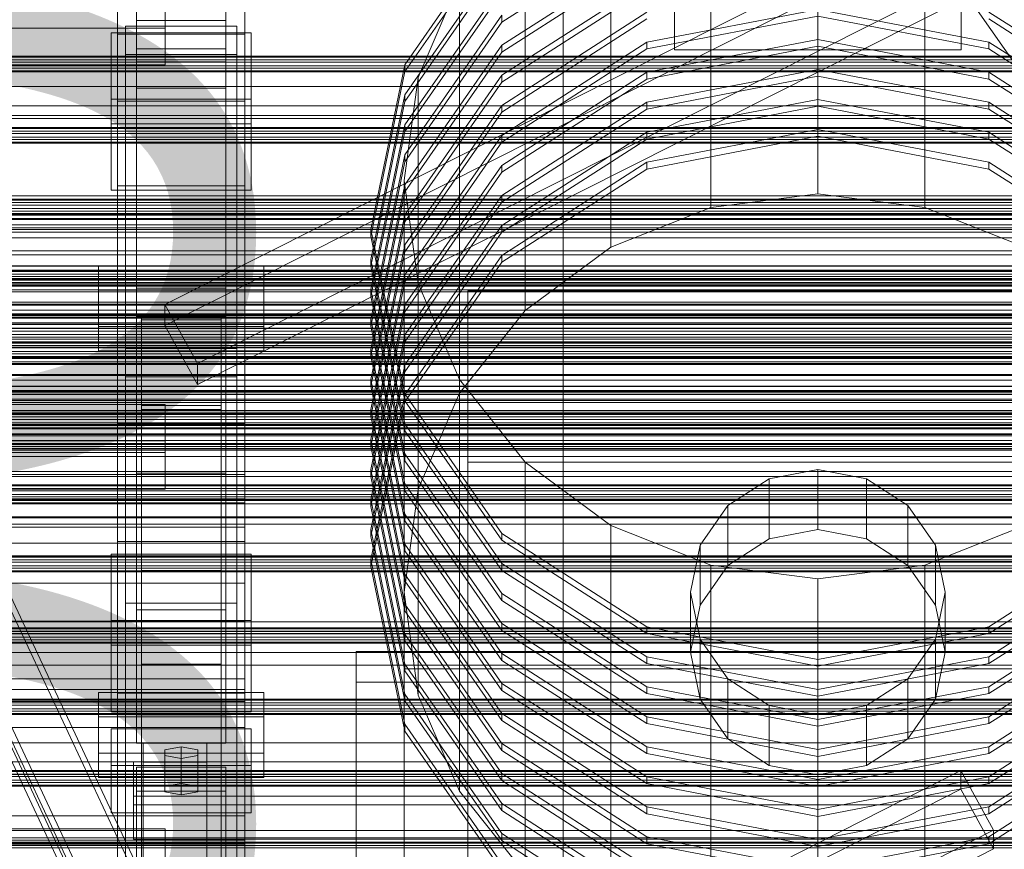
# Model space of a CAD drawing. Header units: millimetres. Extents: x -4738 to 65662, y -68080 to 6847.
# Tile 371 of 656: x 379 to 689, y -33144 to -32883. Entities that reach past the tile are written whole.
import ezdxf

# ---------------------------------------------------------------- set-up
doc = ezdxf.new("R2010")
doc.units = ezdxf.units.MM
for name, color, linetype, lineweight in [('COTAS_P', 1, 'Continuous', 0), ('frontal_C01', 7, 'Continuous', 0), ('frontal_C02', 7, 'Continuous', 0), ('frontal_C03', 7, 'Continuous', 0), ('frontal_C03-dry', 7, 'Continuous', 0), ('frontal_secador', 7, 'Continuous', 0), ('frontal_tolva', 7, 'Continuous', 0)]:
    doc.layers.add(name, color=color, linetype=linetype, lineweight=lineweight)
doc.dimstyles.new('R19_100', dxfattribs={"dimtxt": 250, "dimasz": 150, "dimexe": 150, "dimexo": 80, "dimgap": 100, "dimtad": 1, "dimtih": 1, "dimtoh": 1, "dimdsep": 46, "dimcen": 0.09, "dimadec": 0, "dimazin": 0, "dimtfac": 1, "dimtdec": 4, "dimtofl": 0, "dimtmove": 0, "dimatfit": 3, "dimfxl": 1, "dimtolj": 1, "dimtzin": 0, "dimarcsym": 0})

# ---------------------------------------------------------------- blocks, each defined once
blk = doc.blocks.new('DIM_R31_49')
at = {"layer": 'COTAS_P'}
for p, q in [((-150, -32300), (550, -32300)), ((550, -32300), (505, -32450)), ((550, -34900), (550, -32300)), ((550, -32300), (595, -32450)), ((550, -34900), (505, -34750)), ((550, -34900), (595, -34750)), ((-150, -34900), (550, -34900))]:
    blk.add_line(p, q, dxfattribs=at)
blk.add_text('2600 P', height=250, rotation=90, dxfattribs=at).set_placement((450, -33600))

msp = doc.modelspace()

# ---------------------------------------------------------------- linework, layer by layer
at = {"layer": 'frontal_C01'}
for p, q in [((630, -32937.482), (630, -32808.067)), ((596.354, -32941.748), (596.354, -32812.332)), ((663.646, -32941.748), (663.646, -32812.332)), ((565, -32954.254), (565, -32824.838)), ((585, -32839.223), (585, -32892.187)), ((675, -32892.187), (675, -32839.223)), ((538.076, -32974.148), (538.076, -32844.733)), ((530.722, -32853.019), (500.287, -32896.881)), ((530.722, -32883.486), (576.271, -32854.178)), ((500.287, -32899.038), (530.722, -32855.176)), ((585, -32859.833), (585, -32892.187)), ((675, -32892.187), (675, -32859.833)), ((530.722, -32862.456), (500.287, -32906.318)), ((576.271, -32861.458), (530.722, -32890.765)), ((530.722, -32892.922), (576.271, -32863.614)), ((500.287, -32908.475), (530.722, -32864.613)), ((530.722, -32871.892), (500.287, -32915.755)), ((517.417, -32870.66), (504.43, -32900.852)), ((517.417, -33000.075), (517.417, -32870.66)), ((576.271, -32870.894), (530.722, -32900.202)), ((530.722, -32902.359), (576.271, -32873.051)), ((500.287, -32917.911), (530.722, -32874.049)), ((630, -32879.476), (576.271, -32889.767)), ((683.729, -32889.767), (630, -32879.476)), ((530.722, -32881.329), (500.287, -32925.191)), ((576.271, -32880.331), (530.722, -32909.638)), ((530.722, -32883.486), (530.722, -32881.329)), ((530.722, -32911.795), (576.271, -32882.488)), ((576.271, -32891.924), (630, -32881.633)), ((630, -32881.633), (683.729, -32891.924)), ((729.278, -32909.638), (683.729, -32880.331)), ((683.729, -32882.488), (729.278, -32911.795)), ((500.287, -32927.348), (530.722, -32883.486)), ((630, -32888.912), (576.271, -32899.204)), ((683.729, -32899.204), (630, -32888.912)), ((630, -32891.069), (630, -32888.912)), ((530.722, -32890.765), (500.287, -32934.628)), ((576.271, -32889.767), (530.722, -32919.075)), ((530.722, -32892.922), (530.722, -32890.765)), ((530.722, -32921.232), (576.271, -32891.924)), ((576.271, -32891.924), (576.271, -32889.767)), ((576.271, -32901.361), (630, -32891.069)), ((585, -32892.187), (675, -32892.187)), ((630, -32891.069), (683.729, -32901.361)), ((729.278, -32919.075), (683.729, -32889.767)), ((683.729, -32891.924), (683.729, -32889.767)), ((683.729, -32891.924), (729.278, -32921.232)), ((500.287, -32936.785), (530.722, -32892.922)), ((500.287, -32896.881), (489.6, -32948.621)), ((500.287, -32899.038), (500.287, -32896.881)), ((630, -32898.349), (576.271, -32908.64)), ((683.729, -32908.64), (630, -32898.349)), ((630, -32900.506), (630, -32898.349)), ((299.114, -32899.212), (439.114, -33197.732)), ((489.6, -32950.777), (500.287, -32899.038)), ((504.43, -32900.852), (500, -32933.252)), ((530.722, -32900.202), (500.287, -32944.064)), ((504.43, -33030.267), (504.43, -32900.852)), ((576.271, -32899.204), (530.722, -32928.512)), ((530.722, -32902.359), (530.722, -32900.202)), ((530.722, -32930.668), (576.271, -32901.361)), ((576.271, -32901.361), (576.271, -32899.204)), ((576.271, -32910.797), (630, -32900.506)), ((630, -32900.506), (683.729, -32910.797)), ((729.278, -32928.512), (683.729, -32899.204)), ((683.729, -32901.361), (683.729, -32899.204)), ((683.729, -32901.361), (729.278, -32930.668)), ((439.114, -33202.046), (299.114, -32903.526)), ((500.287, -32946.221), (530.722, -32902.359)), ((420.886, -33205.659), (280.886, -32907.139)), ((500.287, -32906.318), (489.6, -32958.057)), ((500.287, -32908.475), (500.287, -32906.318)), ((489.6, -32960.214), (500.287, -32908.475)), ((530.722, -32909.638), (500.287, -32953.501)), ((576.271, -32908.64), (530.722, -32937.948)), ((530.722, -32911.795), (530.722, -32909.638)), ((530.722, -32940.105), (576.271, -32910.797)), ((630, -32907.785), (576.271, -32918.077)), ((576.271, -32910.797), (576.271, -32908.64)), ((576.271, -32920.234), (630, -32909.942)), ((683.729, -32918.077), (630, -32907.785)), ((630, -32909.942), (630, -32907.785)), ((630, -32909.942), (683.729, -32920.234)), ((729.278, -32937.948), (683.729, -32908.64)), ((683.729, -32910.797), (683.729, -32908.64)), ((683.729, -32910.797), (729.278, -32940.105)), ((420.886, -33209.973), (280.886, -32911.453)), ((500.287, -32955.658), (530.722, -32911.795)), ((500.287, -32915.755), (489.6, -32967.494)), ((500.287, -32917.911), (500.287, -32915.755)), ((489.6, -32969.651), (500.287, -32917.911)), ((530.722, -32919.075), (500.287, -32962.937)), ((576.271, -32918.077), (530.722, -32947.385)), ((530.722, -32921.232), (530.722, -32919.075)), ((630, -32917.222), (576.271, -32927.513)), ((576.271, -32920.234), (576.271, -32918.077)), ((576.271, -32929.67), (630, -32919.379)), ((683.729, -32927.513), (630, -32917.222)), ((630, -32919.379), (630, -32917.222)), ((630, -32919.379), (683.729, -32929.67)), ((729.278, -32947.385), (683.729, -32918.077)), ((683.729, -32920.234), (683.729, -32918.077)), ((500.287, -32965.094), (530.722, -32921.232)), ((530.722, -32949.542), (576.271, -32920.234)), ((683.729, -32920.234), (729.278, -32949.542)), ((500.287, -32925.191), (489.6, -32976.93)), ((500.287, -32927.348), (500.287, -32925.191)), ((489.6, -32979.087), (500.287, -32927.348)), ((530.722, -32928.512), (500.287, -32972.374)), ((576.271, -32927.513), (530.722, -32956.821)), ((530.722, -32930.668), (530.722, -32928.512)), ((576.271, -32929.67), (576.271, -32927.513)), ((729.278, -32956.821), (683.729, -32927.513)), ((683.729, -32929.67), (683.729, -32927.513)), ((500.287, -32974.531), (530.722, -32930.668)), ((530.722, -32958.978), (576.271, -32929.67)), ((683.729, -32929.67), (729.278, -32958.978)), ((500.287, -32934.628), (489.6, -32986.367)), ((500, -32933.252), (504.43, -32965.653)), ((500, -33062.668), (500, -32933.252)), ((500.287, -32936.785), (500.287, -32934.628)), ((489.6, -32988.524), (500.287, -32936.785)), ((530.722, -32937.948), (500.287, -32981.81)), ((530.722, -32940.105), (530.722, -32937.948)), ((596.354, -32941.748), (630, -32937.482)), ((630, -32937.482), (663.646, -32941.748)), ((299.114, -32939.655), (439.114, -33238.175)), ((500.287, -32983.967), (530.722, -32940.105)), ((439.114, -33242.488), (299.114, -32943.968)), ((500.287, -32944.064), (489.6, -32995.803)), ((500.287, -32946.221), (500.287, -32944.064)), ((565, -32954.254), (596.354, -32941.748)), ((663.646, -32941.748), (695, -32954.254)), ((489.6, -32997.96), (500.287, -32946.221)), ((530.722, -32947.385), (500.287, -32991.247)), ((530.722, -32949.542), (530.722, -32947.385)), ((489.6, -32948.621), (500.287, -33000.36)), ((489.6, -32950.777), (489.6, -32948.621)), ((500.287, -33002.517), (489.6, -32950.777)), ((500.287, -32993.404), (530.722, -32949.542)), ((500.287, -32953.501), (489.6, -33005.24)), ((500.287, -32955.658), (500.287, -32953.501)), ((489.6, -33007.397), (500.287, -32955.658)), ((530.722, -32956.821), (500.287, -33000.683)), ((530.722, -32958.978), (530.722, -32956.821)), ((538.076, -32974.148), (565, -32954.254)), ((489.6, -32958.057), (500.287, -33009.796)), ((489.6, -32960.214), (489.6, -32958.057)), ((500.287, -33011.953), (489.6, -32960.214)), ((500.287, -33002.84), (530.722, -32958.978)), ((500.287, -32962.937), (489.6, -33014.676)), ((500.287, -32965.094), (500.287, -32962.937)), ((489.6, -33016.833), (500.287, -32965.094)), ((504.43, -32965.653), (517.417, -32995.845)), ((504.43, -33095.068), (504.43, -32965.653)), ((489.6, -32967.494), (500.287, -33019.233)), ((489.6, -32969.651), (489.6, -32967.494)), ((520, -33021.835), (520, -32967.912)), ((520, -32967.912), (740, -32967.912)), ((520, -33168.209), (520, -32967.912)), ((500.287, -33021.39), (489.6, -32969.651)), ((500.287, -32972.374), (489.6, -33024.113)), ((500.287, -32974.531), (500.287, -32972.374)), ((489.6, -33026.27), (500.287, -32974.531)), ((517.417, -33000.075), (538.076, -32974.148)), ((489.6, -32976.93), (500.287, -33028.669)), ((489.6, -32979.087), (489.6, -32976.93)), ((500.287, -33030.826), (489.6, -32979.087)), ((500.287, -32981.81), (489.6, -33033.549)), ((500.287, -32983.967), (500.287, -32981.81)), ((489.6, -33035.706), (500.287, -32983.967)), ((489.6, -32986.367), (500.287, -33038.106)), ((489.6, -32988.524), (489.6, -32986.367)), ((500.287, -33040.263), (489.6, -32988.524)), ((500.287, -32991.247), (489.6, -33042.986)), ((489.6, -33045.143), (500.287, -32993.404)), ((500.287, -32993.404), (500.287, -32991.247)), ((489.6, -32995.803), (500.287, -33047.542)), ((489.6, -32997.96), (489.6, -32995.803)), ((517.417, -32995.845), (538.076, -33021.772)), ((517.417, -33125.261), (517.417, -32995.845)), ((500.287, -33049.699), (489.6, -32997.96)), ((500.287, -33000.36), (530.722, -33044.222)), ((500.287, -33002.517), (500.287, -33000.36)), ((504.43, -33030.267), (517.417, -33000.075)), ((500.287, -33000.683), (489.6, -33052.423)), ((489.6, -33054.579), (500.287, -33002.84)), ((500.287, -33002.84), (500.287, -33000.683)), ((530.722, -33046.379), (500.287, -33002.517)), ((489.6, -33005.24), (500.287, -33056.979)), ((489.6, -33007.397), (489.6, -33005.24)), ((500.287, -33059.136), (489.6, -33007.397)), ((500.287, -33009.796), (530.722, -33053.658)), ((500.287, -33011.953), (500.287, -33009.796)), ((530.722, -33055.815), (500.287, -33011.953)), ((489.6, -33014.676), (500.287, -33066.415)), ((489.6, -33016.833), (489.6, -33014.676)), ((500.287, -33068.572), (489.6, -33016.833)), ((500.287, -33019.233), (530.722, -33063.095)), ((500.287, -33021.39), (500.287, -33019.233)), ((530.722, -33065.252), (500.287, -33021.39)), ((740, -33021.835), (520, -33021.835)), ((520, -33021.835), (520, -33222.132)), ((538.076, -33021.772), (565, -33041.667)), ((538.076, -33151.188), (538.076, -33021.772)), ((489.6, -33024.113), (500.287, -33075.852)), ((489.6, -33026.27), (489.6, -33024.113)), ((630, -33024.149), (614.693, -33027.081)), ((645.307, -33027.081), (630, -33024.149)), ((630, -33043.022), (630, -33024.149)), ((500.287, -33078.009), (489.6, -33026.27)), ((614.693, -33027.081), (601.716, -33035.431)), ((614.693, -33045.954), (614.693, -33027.081)), ((658.284, -33035.431), (645.307, -33027.081)), ((645.307, -33045.954), (645.307, -33027.081)), ((500, -33062.668), (504.43, -33030.267)), ((500.287, -33028.669), (530.722, -33072.532)), ((500.287, -33030.826), (500.287, -33028.669)), ((530.722, -33074.688), (500.287, -33030.826)), ((489.6, -33033.549), (500.287, -33085.289)), ((489.6, -33035.706), (489.6, -33033.549)), ((500.287, -33087.445), (489.6, -33035.706)), ((601.716, -33035.431), (593.045, -33047.927)), ((601.716, -33054.304), (601.716, -33035.431)), ((666.955, -33047.927), (658.284, -33035.431)), ((658.284, -33054.304), (658.284, -33035.431)), ((500.287, -33038.106), (530.722, -33081.968)), ((500.287, -33040.263), (500.287, -33038.106)), ((530.722, -33084.125), (500.287, -33040.263)), ((489.6, -33042.986), (500.287, -33094.725)), ((489.6, -33045.143), (489.6, -33042.986)), ((565, -33041.667), (596.354, -33054.173)), ((565, -33171.082), (565, -33041.667)), ((614.693, -33045.954), (630, -33043.022)), ((630, -33043.022), (645.307, -33045.954)), ((663.646, -33054.173), (695, -33041.667)), ((500.287, -33096.882), (489.6, -33045.143)), ((530.722, -33044.222), (576.271, -33073.53)), ((530.722, -33046.379), (530.722, -33044.222)), ((576.271, -33075.687), (530.722, -33046.379)), ((601.716, -33054.304), (614.693, -33045.954)), ((645.307, -33045.954), (658.284, -33054.304)), ((683.729, -33073.53), (729.278, -33044.222)), ((729.278, -33046.379), (683.729, -33075.687)), ((500.287, -33047.542), (530.722, -33091.405)), ((500.287, -33049.699), (500.287, -33047.542)), ((530.722, -33093.562), (500.287, -33049.699)), ((593.045, -33047.927), (590, -33062.668)), ((593.045, -33066.801), (593.045, -33047.927)), ((670, -33062.668), (666.955, -33047.927)), ((666.955, -33066.801), (666.955, -33047.927)), ((489.6, -33052.423), (500.287, -33104.162)), ((489.6, -33054.579), (489.6, -33052.423)), ((500, -33193.246), (500, -33053.046)), ((500, -33053.046), (760, -33053.046)), ((500, -33086.75), (500, -33053.046)), ((500.287, -33106.319), (489.6, -33054.579)), ((530.722, -33053.658), (576.271, -33082.966)), ((530.722, -33055.815), (530.722, -33053.658)), ((576.271, -33085.123), (530.722, -33055.815)), ((593.045, -33066.801), (601.716, -33054.304)), ((596.354, -33054.173), (630, -33058.438)), ((596.354, -33183.588), (596.354, -33054.173)), ((630, -33058.438), (663.646, -33054.173)), ((658.284, -33054.304), (666.955, -33066.801)), ((663.646, -33183.588), (663.646, -33054.173)), ((683.729, -33082.966), (729.278, -33053.658)), ((729.278, -33055.815), (683.729, -33085.123)), ((500.287, -33056.979), (530.722, -33100.841)), ((500.287, -33059.136), (500.287, -33056.979)), ((530.722, -33102.998), (500.287, -33059.136)), ((630, -33187.854), (630, -33058.438)), ((504.43, -33095.068), (500, -33062.668)), ((530.722, -33063.095), (576.271, -33092.403)), ((530.722, -33065.252), (530.722, -33063.095)), ((576.271, -33094.56), (530.722, -33065.252)), ((590, -33062.668), (593.045, -33077.408)), ((590, -33081.541), (590, -33062.668)), ((666.955, -33077.408), (670, -33062.668)), ((670, -33062.668), (670, -33081.541)), ((683.729, -33092.403), (729.278, -33063.095)), ((729.278, -33065.252), (683.729, -33094.56)), ((500.287, -33066.415), (530.722, -33110.278)), ((500.287, -33068.572), (500.287, -33066.415)), ((590, -33081.541), (593.045, -33066.801)), ((666.955, -33066.801), (670, -33081.541)), ((530.722, -33112.435), (500.287, -33068.572)), ((530.722, -33072.532), (576.271, -33101.839)), ((530.722, -33074.688), (530.722, -33072.532)), ((576.271, -33103.996), (530.722, -33074.688)), ((576.271, -33073.53), (630, -33083.821)), ((576.271, -33075.687), (576.271, -33073.53)), ((630, -33083.821), (683.729, -33073.53)), ((683.729, -33101.839), (729.278, -33072.532)), ((683.729, -33075.687), (683.729, -33073.53)), ((729.278, -33074.688), (683.729, -33103.996)), ((500.287, -33075.852), (530.722, -33119.714)), ((500.287, -33078.009), (500.287, -33075.852)), ((630, -33085.978), (576.271, -33075.687)), ((593.045, -33077.408), (601.716, -33089.905)), ((593.045, -33096.281), (593.045, -33077.408)), ((683.729, -33075.687), (630, -33085.978)), ((658.284, -33089.905), (666.955, -33077.408)), ((666.955, -33096.281), (666.955, -33077.408)), ((530.722, -33121.871), (500.287, -33078.009)), ((485, -33286.265), (485, -33081.358)), ((485, -33081.358), (775, -33081.358)), ((485, -33090.987), (485, -33081.358)), ((530.722, -33081.968), (576.271, -33111.276)), ((530.722, -33084.125), (530.722, -33081.968)), ((576.271, -33082.966), (630, -33093.258)), ((576.271, -33085.123), (576.271, -33082.966)), ((593.045, -33096.281), (590, -33081.541)), ((630, -33093.258), (683.729, -33082.966)), ((630, -33085.978), (630, -33083.821)), ((670, -33081.541), (666.955, -33096.281)), ((683.729, -33111.276), (729.278, -33081.968)), ((683.729, -33085.123), (683.729, -33082.966)), ((760, -33086.75), (500, -33086.75)), ((500, -33086.75), (500, -33226.95)), ((500.287, -33085.289), (530.722, -33129.151)), ((500.287, -33087.445), (500.287, -33085.289)), ((576.271, -33113.433), (530.722, -33084.125)), ((630, -33095.415), (576.271, -33085.123)), ((683.729, -33085.123), (630, -33095.415)), ((729.278, -33084.125), (683.729, -33113.433)), ((530.722, -33131.308), (500.287, -33087.445)), ((601.716, -33089.905), (614.693, -33098.255)), ((601.716, -33108.778), (601.716, -33089.905)), ((645.307, -33098.255), (658.284, -33089.905)), ((658.284, -33108.778), (658.284, -33089.905)), ((775, -33090.987), (485, -33090.987)), ((485, -33090.987), (485, -33295.895)), ((530.722, -33091.405), (576.271, -33120.712)), ((530.722, -33093.562), (530.722, -33091.405)), ((576.271, -33092.403), (630, -33102.694)), ((576.271, -33094.56), (576.271, -33092.403)), ((630, -33102.694), (683.729, -33092.403)), ((630, -33095.415), (630, -33093.258)), ((683.729, -33120.712), (729.278, -33091.405)), ((683.729, -33094.56), (683.729, -33092.403)), ((500.287, -33094.725), (530.722, -33138.587)), ((500.287, -33096.882), (500.287, -33094.725)), ((517.417, -33125.261), (504.43, -33095.068)), ((576.271, -33122.869), (530.722, -33093.562)), ((630, -33104.851), (576.271, -33094.56)), ((601.716, -33108.778), (593.045, -33096.281)), ((683.729, -33094.56), (630, -33104.851)), ((666.955, -33096.281), (658.284, -33108.778)), ((729.278, -33093.562), (683.729, -33122.869)), ((530.722, -33140.744), (500.287, -33096.882)), ((614.693, -33098.255), (630, -33101.187)), ((614.693, -33117.128), (614.693, -33098.255)), ((630, -33101.187), (645.307, -33098.255)), ((645.307, -33117.128), (645.307, -33098.255)), ((530.722, -33100.841), (576.271, -33130.149)), ((530.722, -33102.998), (530.722, -33100.841)), ((576.271, -33101.839), (630, -33112.131)), ((576.271, -33103.996), (576.271, -33101.839)), ((630, -33120.06), (630, -33101.187)), ((630, -33112.131), (683.729, -33101.839)), ((683.729, -33130.149), (729.278, -33100.841)), ((683.729, -33103.996), (683.729, -33101.839)), ((500.287, -33104.162), (530.722, -33148.024)), ((500.287, -33106.319), (500.287, -33104.162)), ((576.271, -33132.306), (530.722, -33102.998)), ((630, -33114.288), (576.271, -33103.996)), ((630, -33104.851), (630, -33102.694)), ((683.729, -33103.996), (630, -33114.288)), ((729.278, -33102.998), (683.729, -33132.306)), ((530.722, -33150.181), (500.287, -33106.319)), ((530.722, -33110.278), (576.271, -33139.586)), ((530.722, -33112.435), (530.722, -33110.278)), ((576.271, -33111.276), (630, -33121.567)), ((576.271, -33113.433), (576.271, -33111.276)), ((614.693, -33117.128), (601.716, -33108.778)), ((630, -33121.567), (683.729, -33111.276)), ((658.284, -33108.778), (645.307, -33117.128)), ((683.729, -33139.586), (729.278, -33110.278)), ((683.729, -33113.433), (683.729, -33111.276)), ((576.271, -33141.742), (530.722, -33112.435)), ((630, -33123.724), (576.271, -33113.433)), ((630, -33114.288), (630, -33112.131)), ((683.729, -33113.433), (630, -33123.724)), ((729.278, -33112.435), (683.729, -33141.742)), ((415, -33126.807), (415, -33116.023)), ((415, -33116.023), (760, -33116.023)), ((415, -33129.504), (415, -33116.023)), ((416, -33125.19), (416, -33117.641)), ((416, -33117.641), (444, -33117.641)), ((416, -33334.308), (416, -33117.641)), ((444, -33117.641), (444, -33125.19)), ((444, -33117.641), (444, -33334.308)), ((630, -33120.06), (614.693, -33117.128)), ((645.307, -33117.128), (630, -33120.06)), ((424.864, -33245.824), (674.864, -33118.712)), ((530.722, -33119.714), (576.271, -33149.022)), ((530.722, -33121.871), (530.722, -33119.714)), ((576.271, -33120.712), (630, -33131.004)), ((576.271, -33122.869), (576.271, -33120.712)), ((630, -33131.004), (683.729, -33120.712)), ((674.864, -33124.643), (674.864, -33118.712)), ((674.864, -33118.712), (685.136, -33137.446)), ((683.729, -33122.869), (683.729, -33120.712)), ((576.271, -33151.179), (530.722, -33121.871)), ((630, -33133.161), (576.271, -33122.869)), ((630, -33123.724), (630, -33121.567)), ((683.729, -33122.869), (630, -33133.161)), ((760, -33126.807), (415, -33126.807)), ((415, -33126.807), (415, -33140.289)), ((444, -33125.19), (416, -33125.19)), ((416, -33125.19), (416, -33341.858)), ((674.864, -33124.643), (424.864, -33251.755)), ((444, -33341.858), (444, -33125.19)), ((538.076, -33151.188), (517.417, -33125.261)), ((685.136, -33143.378), (674.864, -33124.643)), ((760, -33129.504), (415, -33129.504)), ((415, -33129.504), (415, -33140.289)), ((530.722, -33129.151), (576.271, -33158.459)), ((530.722, -33131.308), (530.722, -33129.151)), ((576.271, -33130.149), (630, -33140.441)), ((576.271, -33132.306), (576.271, -33130.149)), ((630, -33140.441), (683.729, -33130.149)), ((683.729, -33132.306), (683.729, -33130.149)), ((576.271, -33160.616), (530.722, -33131.308)), ((630, -33142.597), (576.271, -33132.306)), ((630, -33133.161), (630, -33131.004)), ((683.729, -33132.306), (630, -33142.597)), ((435.136, -33264.558), (685.136, -33137.446)), ((530.722, -33138.587), (576.271, -33167.895)), ((530.722, -33140.744), (530.722, -33138.587)), ((576.271, -33139.586), (630, -33149.877)), ((576.271, -33141.742), (576.271, -33139.586)), ((630, -33149.877), (683.729, -33139.586)), ((683.729, -33141.742), (683.729, -33139.586)), ((685.136, -33137.446), (685.136, -33143.378)), ((415, -33140.289), (760, -33140.289)), ((576.271, -33170.052), (530.722, -33140.744)), ((630, -33152.034), (576.271, -33141.742)), ((630, -33142.597), (630, -33140.441)), ((683.729, -33141.742), (630, -33152.034)), ((435.136, -33270.49), (685.136, -33143.378))]:
    msp.add_line(p, q, dxfattribs=at)
at = {"layer": 'frontal_C02'}
for p, q in [((416, -32895.944), (416, -32681.17)), ((444, -32681.17), (444, -32895.944)), ((416, -32689.516), (416, -32904.29)), ((444, -32904.29), (444, -32689.516)), ((410, -32908.309), (410, -32748.851)), ((450, -32908.309), (450, -32748.851)), ((416, -33059.872), (416, -32845.099)), ((444, -32845.099), (444, -33059.872)), ((424.864, -32972.254), (674.864, -32846.253)), ((416, -32853.444), (416, -33068.218)), ((674.864, -32852.81), (424.864, -32978.811)), ((444, -33068.218), (444, -32853.444)), ((435.136, -32990.824), (685.136, -32864.824)), ((410, -32870.127), (410, -32908.309)), ((410, -32971.464), (410, -32870.127)), ((425, -32870.271), (425, -32885.412)), ((450, -32908.309), (450, -32870.127)), ((450, -32870.127), (450, -32971.464)), ((435.136, -32997.381), (685.136, -32871.381)), ((416, -32891.857), (416, -32882.916)), ((416, -32882.916), (444, -32882.916)), ((416, -32967.11), (416, -32882.916)), ((425, -32896.866), (425, -32881.725)), ((444, -32882.916), (444, -32891.857)), ((444, -32882.916), (444, -32967.11)), ((425, -32885.412), (-425, -32885.412)), ((412.5, -32893.688), (412.5, -32884.747)), ((412.5, -32884.747), (447.5, -32884.747)), ((412.5, -33066.111), (412.5, -32884.747)), ((425, -32896.866), (425, -32885.412)), ((447.5, -32884.747), (447.5, -32893.688)), ((447.5, -32884.747), (447.5, -33066.111)), ((408, -32907.685), (408, -32886.821)), ((408, -32886.821), (452, -32886.821)), ((408, -32915.458), (408, -32886.821)), ((450, -32887.261), (410, -32887.261)), ((410, -32887.261), (410, -32934.988)), ((410, -33046.718), (410, -32887.261)), ((450, -32934.988), (450, -32887.261)), ((450, -32887.261), (450, -33046.718)), ((452, -32886.821), (452, -32907.685)), ((452, -32886.821), (452, -32915.458)), ((444, -32891.857), (416, -32891.857)), ((416, -32891.857), (416, -32976.052)), ((444, -32976.052), (444, -32891.857)), ((447.5, -32893.688), (412.5, -32893.688)), ((412.5, -33075.053), (412.5, -32893.688)), ((447.5, -33075.053), (447.5, -32893.688)), ((-425, -32896.866), (425, -32896.866)), ((444, -32895.944), (416, -32895.944)), ((416, -32895.944), (416, -32904.29)), ((444, -32904.29), (444, -32895.944)), ((416, -32904.29), (444, -32904.29)), ((452, -32907.685), (408, -32907.685)), ((408, -32907.685), (408, -32936.321)), ((452, -32936.321), (452, -32907.685)), ((410, -32908.309), (450, -32908.309)), ((410, -33009.646), (410, -32908.309)), ((450, -33009.646), (450, -32908.309)), ((452, -32915.458), (408, -32915.458)), ((408, -32915.458), (408, -32936.321)), ((452, -32936.321), (452, -32915.458)), ((410, -32934.988), (450, -32934.988)), ((410, -33094.446), (410, -32934.988)), ((450, -33094.446), (450, -32934.988)), ((408, -32936.321), (452, -32936.321)), ((404, -32979.21), (404, -32960.134)), ((404, -32960.134), (456, -32960.134)), ((404, -32967.771), (404, -32960.134)), ((456, -32960.134), (456, -32979.21)), ((456, -32960.134), (456, -32967.771)), ((456, -32967.771), (404, -32967.771)), ((404, -32967.771), (404, -32986.846)), ((444, -32967.11), (416, -32967.11)), ((416, -32967.11), (416, -32976.052)), ((444, -32976.052), (444, -32967.11)), ((456, -32986.846), (456, -32967.771)), ((450, -32971.464), (410, -32971.464)), ((410, -32971.464), (410, -33009.646)), ((410, -33329.126), (410, -32971.464)), ((435.136, -32990.824), (424.864, -32972.254)), ((424.864, -32972.254), (424.864, -32978.811)), ((450, -33009.646), (450, -32971.464)), ((450, -32971.464), (450, -33329.126)), ((416, -32976.052), (444, -32976.052)), ((417.5, -33005.235), (417.5, -32975.875)), ((417.5, -32975.875), (442.5, -32975.875)), ((417.5, -32975.875), (417.5, -33055.902)), ((442.5, -32977.112), (417.5, -32977.112)), ((417.5, -32977.112), (417.5, -33003.998)), ((417.5, -33516.139), (417.5, -32977.112)), ((424.864, -32978.811), (435.136, -32997.381)), ((442.5, -32975.875), (442.5, -33005.235)), ((442.5, -33055.902), (442.5, -32975.875)), ((442.5, -33003.998), (442.5, -32977.112)), ((442.5, -32977.112), (442.5, -33516.139)), ((456, -32979.21), (404, -32979.21)), ((404, -32979.21), (404, -32986.846)), ((456, -32986.846), (456, -32979.21)), ((404, -32986.846), (456, -32986.846)), ((412.5, -32995.026), (412.5, -32986.084)), ((412.5, -32986.084), (447.5, -32986.084)), ((412.5, -33167.449), (412.5, -32986.084)), ((447.5, -32986.084), (447.5, -32995.026)), ((447.5, -32986.084), (447.5, -33167.449)), ((435.136, -32997.381), (435.136, -32990.824)), ((447.5, -32995.026), (412.5, -32995.026)), ((412.5, -33176.39), (412.5, -32995.026)), ((447.5, -33176.39), (447.5, -32995.026)), ((-425, -33003.661), (425, -33003.661)), ((417.5, -33003.998), (442.5, -33003.998)), ((417.5, -33543.024), (417.5, -33003.998)), ((442.5, -33005.235), (417.5, -33005.235)), ((417.5, -33005.235), (417.5, -33085.262)), ((425, -33003.661), (425, -33018.802)), ((425, -33003.661), (425, -33015.116)), ((442.5, -33543.024), (442.5, -33003.998)), ((442.5, -33005.235), (442.5, -33085.262)), ((410, -33009.646), (450, -33009.646)), ((410, -33367.308), (410, -33009.646)), ((450, -33367.308), (450, -33009.646)), ((425, -33015.116), (-425, -33015.116)), ((425, -33030.257), (425, -33015.116)), ((425, -33018.802), (-425, -33018.802)), ((416, -33025.248), (416, -33016.306)), ((416, -33016.306), (444, -33016.306)), ((416, -33101.233), (416, -33016.306)), ((425, -33030.257), (425, -33018.802)), ((444, -33016.306), (444, -33025.248)), ((444, -33016.306), (444, -33101.233)), ((444, -33025.248), (416, -33025.248)), ((416, -33025.248), (416, -33110.175)), ((444, -33110.175), (444, -33025.248)), ((310, -33025.67), (450, -33025.67)), ((450, -33025.67), (450, -33034.611)), ((450, -33033.306), (450, -33025.67)), ((-425, -33030.257), (425, -33030.257)), ((450, -33033.306), (310, -33033.306)), ((450, -33042.247), (450, -33033.306)), ((450, -33034.611), (310, -33034.611)), ((450, -33042.247), (450, -33034.611)), ((310, -33042.247), (450, -33042.247)), ((450, -33046.718), (410, -33046.718)), ((410, -33046.718), (410, -33094.446)), ((410, -33148.056), (410, -33046.718)), ((450, -33094.446), (450, -33046.718)), ((450, -33046.718), (450, -33148.056)), ((408, -33071.613), (408, -33050.75)), ((408, -33050.75), (452, -33050.75)), ((408, -33079.386), (408, -33050.75)), ((452, -33050.75), (452, -33071.613)), ((452, -33050.75), (452, -33079.386)), ((442.5, -33055.902), (417.5, -33055.902)), ((417.5, -33055.902), (417.5, -33085.262)), ((442.5, -33085.262), (442.5, -33055.902)), ((-450, -33059.848), (450, -33059.848)), ((444, -33059.872), (416, -33059.872)), ((416, -33059.872), (416, -33068.218)), ((444, -33068.218), (444, -33059.872)), ((450, -33059.848), (450, -33071.77)), ((450, -33059.848), (450, -33093.257)), ((447.5, -33066.111), (412.5, -33066.111)), ((412.5, -33066.111), (412.5, -33075.053)), ((416, -33068.218), (444, -33068.218)), ((447.5, -33075.053), (447.5, -33066.111)), ((452, -33071.613), (408, -33071.613)), ((408, -33071.613), (408, -33100.25)), ((452, -33100.25), (452, -33071.613)), ((450, -33071.77), (-450, -33071.77)), ((450, -33105.18), (450, -33071.77)), ((412.5, -33075.053), (447.5, -33075.053)), ((-450, -33078.481), (450, -33078.481)), ((452, -33079.386), (408, -33079.386)), ((408, -33079.386), (408, -33100.25)), ((450, -33078.481), (450, -33085.634)), ((450, -33089.936), (450, -33078.481)), ((452, -33100.25), (452, -33079.386)), ((450, -33085.634), (-450, -33085.634)), ((417.5, -33085.262), (442.5, -33085.262)), ((450, -33097.089), (450, -33085.634)), ((450, -33089.936), (-450, -33089.936)), ((450, -33097.089), (450, -33089.936)), ((450, -33093.257), (-450, -33093.257)), ((450, -33105.18), (450, -33093.257)), ((404, -33113.333), (404, -33094.257)), ((404, -33094.257), (456, -33094.257)), ((404, -33101.894), (404, -33094.257)), ((410, -33094.446), (450, -33094.446)), ((410, -33195.783), (410, -33094.446)), ((450, -33195.783), (450, -33094.446)), ((456, -33094.257), (456, -33113.333)), ((456, -33094.257), (456, -33101.894)), ((-450, -33097.089), (450, -33097.089)), ((456, -33101.894), (404, -33101.894)), ((404, -33101.894), (404, -33120.969)), ((408, -33100.25), (452, -33100.25)), ((444, -33101.233), (416, -33101.233)), ((416, -33101.233), (416, -33110.175)), ((444, -33110.175), (444, -33101.233)), ((456, -33120.969), (456, -33101.894)), ((-450, -33105.18), (450, -33105.18)), ((408, -33120.578), (408, -33105.675)), ((408, -33105.675), (452, -33105.675)), ((408, -33117.13), (408, -33105.675)), ((452, -33105.675), (452, -33120.578)), ((452, -33105.675), (452, -33117.13)), ((416, -33110.175), (444, -33110.175)), ((418, -33116.107), (418, -33110.146)), ((418, -33110.146), (438, -33110.146)), ((418, -33247.792), (418, -33110.146)), ((430, -33111.338), (424.804, -33112.232)), ((435.196, -33112.232), (430, -33111.338)), ((430, -33122.793), (430, -33111.338)), ((438, -33110.146), (438, -33116.107)), ((438, -33110.146), (438, -33247.792)), ((456, -33113.333), (404, -33113.333)), ((404, -33113.333), (404, -33120.969)), ((424.804, -33112.232), (424.804, -33114.021)), ((424.804, -33123.687), (424.804, -33112.232)), ((424.804, -33114.021), (430, -33114.915)), ((424.804, -33125.475), (424.804, -33114.021)), ((430, -33114.915), (435.196, -33114.021)), ((430, -33114.915), (430, -33126.369)), ((435.196, -33114.021), (435.196, -33112.232)), ((435.196, -33123.687), (435.196, -33112.232)), ((435.196, -33125.475), (435.196, -33114.021)), ((456, -33120.969), (456, -33113.333)), ((452, -33117.13), (408, -33117.13)), ((408, -33117.13), (408, -33132.032)), ((438, -33116.107), (418, -33116.107)), ((418, -33116.107), (418, -33253.753)), ((438, -33253.753), (438, -33116.107)), ((452, -33132.032), (452, -33117.13)), ((404, -33120.969), (456, -33120.969)), ((452, -33120.578), (408, -33120.578)), ((408, -33120.578), (408, -33132.032)), ((452, -33132.032), (452, -33120.578)), ((424.804, -33123.687), (430, -33122.793)), ((424.804, -33125.475), (424.804, -33123.687)), ((430, -33122.793), (435.196, -33123.687)), ((435.196, -33123.687), (435.196, -33125.475)), ((430, -33126.369), (424.804, -33125.475)), ((435.196, -33125.475), (430, -33126.369)), ((310, -33132.968), (450, -33132.968)), ((408, -33132.032), (452, -33132.032)), ((450, -33132.968), (450, -33141.91)), ((450, -33140.605), (450, -33132.968)), ((-425, -33137.051), (425, -33137.051)), ((425, -33137.051), (425, -33152.192)), ((425, -33137.051), (425, -33148.506)), ((450, -33140.605), (310, -33140.605)), ((450, -33141.91), (310, -33141.91)), ((450, -33149.546), (450, -33140.605)), ((450, -33149.546), (450, -33141.91))]:
    msp.add_line(p, q, dxfattribs=at)
at = {"layer": 'frontal_C03'}
for p, q in [((1250, -32894.186), (-1250, -32894.186)), ((1250, -32894.503), (-1250, -32894.503)), ((1250, -32895.297), (-1250, -32895.297)), ((-1250, -32896.061), (1250, -32896.061)), ((1250, -32897.184), (-1250, -32897.184)), ((1250, -32897.948), (-1250, -32897.948)), ((1250, -32898.742), (-1250, -32898.742)), ((1250, -32899.058), (-1250, -32899.058)), ((1250, -32916.644), (-1250, -32916.644)), ((1250, -32916.96), (-1250, -32916.96)), ((1250, -32917.754), (-1250, -32917.754)), ((-1250, -32918.518), (1250, -32918.518)), ((1250, -32919.641), (-1250, -32919.641)), ((1250, -32920.405), (-1250, -32920.405)), ((1250, -32921.199), (-1250, -32921.199)), ((1250, -32921.516), (-1250, -32921.516)), ((1250, -32939.101), (-1250, -32939.101)), ((1250, -32939.418), (-1250, -32939.418)), ((1250, -32940.212), (-1250, -32940.212)), ((-1250, -32940.976), (1250, -32940.976)), ((1250, -32942.099), (-1250, -32942.099)), ((1250, -32942.863), (-1250, -32942.863)), ((1250, -32943.657), (-1250, -32943.657)), ((1250, -32943.974), (-1250, -32943.974)), ((1250, -32945.245), (-1250, -32945.245)), ((1250, -32945.539), (-1250, -32945.539)), ((1250, -32948.704), (-1250, -32948.704)), ((1250, -32949.542), (-1250, -32949.542)), ((1250, -32955.391), (-1250, -32955.391)), ((1250, -32956.644), (-1250, -32956.644)), ((1496, -32960.038), (-1496, -32960.038)), ((1496, -32960.156), (-1496, -32960.156)), ((1496, -32961.422), (-1496, -32961.422)), ((1496, -32961.757), (-1496, -32961.757)), ((1250, -32961.559), (-1250, -32961.559)), ((1250, -32961.875), (-1250, -32961.875)), ((1250, -32962.669), (-1250, -32962.669)), ((1496, -32964.096), (-1496, -32964.096)), ((1496, -32964.598), (-1496, -32964.598)), ((-1250, -32963.434), (1250, -32963.434)), ((-1250, -32964.286), (1250, -32964.286)), ((1250, -32964.556), (-1250, -32964.556)), ((1250, -32965.321), (-1250, -32965.321)), ((1250, -32965.765), (-1250, -32965.765)), ((1250, -32966.115), (-1250, -32966.115)), ((1250, -32966.431), (-1250, -32966.431)), ((-1496, -32967.655), (1496, -32967.655)), ((1496, -32968.246), (-1496, -32968.246)), ((1496, -32971.555), (-1496, -32971.555)), ((1496, -32972.146), (-1496, -32972.146)), ((1496, -32975.203), (-1496, -32975.203)), ((1496, -32975.704), (-1496, -32975.704)), ((1250, -32974.036), (-1250, -32974.036)), ((1250, -32975.515), (-1250, -32975.515)), ((1496, -32978.044), (-1496, -32978.044)), ((1496, -32978.379), (-1496, -32978.379)), ((1250, -32976.203), (-1250, -32976.203)), ((1250, -32976.579), (-1250, -32976.579)), ((1496, -32979.645), (-1496, -32979.645)), ((1496, -32979.763), (-1496, -32979.763)), ((1250, -32980.631), (-1250, -32980.631)), ((1250, -32981.703), (-1250, -32981.703)), ((1250, -32983.156), (-1250, -32983.156)), ((1250, -32984.017), (-1250, -32984.017)), ((1250, -32984.333), (-1250, -32984.333)), ((1250, -32984.41), (-1250, -32984.41)), ((1250, -32985.127), (-1250, -32985.127)), ((-1250, -32985.891), (1250, -32985.891)), ((1250, -32987.014), (-1250, -32987.014)), ((1250, -32987.778), (-1250, -32987.778)), ((1250, -32988.572), (-1250, -32988.572)), ((1250, -32988.889), (-1250, -32988.889)), ((1250, -32989.189), (-1250, -32989.189)), ((1250, -32990.259), (-1250, -32990.259)), ((1250, -32990.794), (-1250, -32990.794)), ((1250, -32991.096), (-1250, -32991.096)), ((1250, -32994.262), (-1250, -32994.262)), ((1250, -32994.556), (-1250, -32994.556)), ((1496, -32997.899), (-1496, -32997.899)), ((1496, -32998.017), (-1496, -32998.017)), ((1496, -32999.283), (-1496, -32999.283)), ((1496, -32999.618), (-1496, -32999.618)), ((1496, -33001.958), (-1496, -33001.958)), ((1496, -33002.459), (-1496, -33002.459)), ((-1250, -33000.575), (1250, -33000.575)), ((1250, -33002.468), (-1250, -33002.468)), ((-1496, -33005.516), (1496, -33005.516)), ((1496, -33006.107), (-1496, -33006.107)), ((1250, -33006.474), (-1250, -33006.474)), ((1496, -33009.416), (-1496, -33009.416)), ((1250, -33006.791), (-1250, -33006.791)), ((1250, -33007.585), (-1250, -33007.585)), ((-1250, -33008.349), (1250, -33008.349)), ((1250, -33009.472), (-1250, -33009.472)), ((1496, -33010.007), (-1496, -33010.007)), ((1250, -33010.236), (-1250, -33010.236)), ((1250, -33011.03), (-1250, -33011.03)), ((1250, -33011.346), (-1250, -33011.346)), ((1496, -33013.064), (-1496, -33013.064)), ((1496, -33013.566), (-1496, -33013.566)), ((1496, -33015.905), (-1496, -33015.905)), ((1250, -33013.055), (-1250, -33013.055)), ((1250, -33014.948), (-1250, -33014.948)), ((1496, -33016.24), (-1496, -33016.24)), ((1496, -33017.506), (-1496, -33017.506)), ((1496, -33017.624), (-1496, -33017.624)), ((1250, -33024.73), (-1250, -33024.73)), ((1250, -33026.334), (-1250, -33026.334)), ((1250, -33028.932), (-1250, -33028.932)), ((1250, -33029.248), (-1250, -33029.248)), ((1250, -33030.042), (-1250, -33030.042)), ((-1250, -33030.806), (1250, -33030.806)), ((1250, -33031.929), (-1250, -33031.929)), ((1250, -33032.694), (-1250, -33032.694)), ((1250, -33033.488), (-1250, -33033.488)), ((1250, -33033.804), (-1250, -33033.804)), ((1250, -33033.821), (-1250, -33033.821)), ((1250, -33034.893), (-1250, -33034.893)), ((1250, -33038.944), (-1250, -33038.944)), ((1250, -33039.321), (-1250, -33039.321)), ((1250, -33051.389), (-1250, -33051.389)), ((1250, -33051.706), (-1250, -33051.706)), ((1250, -33052.5), (-1250, -33052.5)), ((-1250, -33053.264), (1250, -33053.264)), ((1250, -33054.387), (-1250, -33054.387)), ((1250, -33055.151), (-1250, -33055.151)), ((1250, -33055.945), (-1250, -33055.945)), ((1250, -33056.262), (-1250, -33056.262)), ((1250, -33073.847), (-1250, -33073.847)), ((1250, -33074.164), (-1250, -33074.164)), ((1250, -33074.958), (-1250, -33074.958)), ((-1250, -33075.722), (1250, -33075.722)), ((1250, -33076.845), (-1250, -33076.845)), ((1250, -33077.609), (-1250, -33077.609)), ((1250, -33078.403), (-1250, -33078.403)), ((1250, -33078.719), (-1250, -33078.719)), ((1250, -33096.305), (-1250, -33096.305)), ((1250, -33096.621), (-1250, -33096.621)), ((1250, -33097.415), (-1250, -33097.415)), ((-1250, -33098.179), (1250, -33098.179)), ((1250, -33099.302), (-1250, -33099.302)), ((1250, -33100.066), (-1250, -33100.066)), ((1250, -33100.86), (-1250, -33100.86)), ((1250, -33101.177), (-1250, -33101.177)), ((1250, -33118.762), (-1250, -33118.762)), ((1250, -33119.079), (-1250, -33119.079)), ((1250, -33119.873), (-1250, -33119.873)), ((-1250, -33120.637), (1250, -33120.637)), ((1250, -33121.76), (-1250, -33121.76)), ((1250, -33122.524), (-1250, -33122.524)), ((1250, -33123.318), (-1250, -33123.318)), ((1250, -33123.635), (-1250, -33123.635)), ((1250, -33141.22), (-1250, -33141.22)), ((1250, -33141.536), (-1250, -33141.536)), ((1250, -33142.33), (-1250, -33142.33)), ((-1250, -33143.095), (1250, -33143.095))]:
    msp.add_line(p, q, dxfattribs=at)
at = {"layer": 'frontal_C03-dry'}
for p, q in [((-1250, -32903.75), (1250, -32903.75)), ((1250, -32909.75), (-1250, -32909.75)), ((1290, -32912.875), (-1290, -32912.875)), ((1250, -32913.75), (-1250, -32913.75)), ((-1290, -32916.875), (1290, -32916.875)), ((-1250, -32938.125), (1250, -32938.125)), ((1250, -32944.125), (-1250, -32944.125)), ((1290, -32947.25), (-1290, -32947.25)), ((1250, -32948.125), (-1250, -32948.125)), ((-1290, -32951.25), (1290, -32951.25)), ((-1250, -32972.5), (1250, -32972.5)), ((1250, -32978.5), (-1250, -32978.5)), ((1290, -32981.625), (-1290, -32981.625)), ((1250, -32982.5), (-1250, -32982.5)), ((-1290, -32985.625), (1290, -32985.625)), ((-1250, -33006.875), (1250, -33006.875)), ((1250, -33012.875), (-1250, -33012.875)), ((1290, -33016), (-1290, -33016)), ((1250, -33016.875), (-1250, -33016.875)), ((-1290, -33020), (1290, -33020)), ((-1250, -33041.25), (1250, -33041.25)), ((1250, -33047.25), (-1250, -33047.25)), ((1250, -33051.25), (-1250, -33051.25)), ((-1250, -33075.625), (1250, -33075.625)), ((1250, -33081.625), (-1250, -33081.625)), ((1250, -33085.625), (-1250, -33085.625)), ((-1250, -33110), (1250, -33110)), ((1250, -33116), (-1250, -33116)), ((1250, -33120), (-1250, -33120))]:
    msp.add_line(p, q, dxfattribs=at)
at = {"layer": 'frontal_secador'}
for p, q in [((1300, -32996), (-1300, -32996)), ((-1400, -33000), (1400, -33000)), ((-1380, -33000), (1380, -33000)), ((-1300, -33000), (1300, -33000)), ((-1380, -33003), (1380, -33003)), ((-1265, -33015), (1265, -33015)), ((-1300, -33016), (1300, -33016)), ((-1265, -33018), (1265, -33018)), ((1300, -33020), (-1300, -33020)), ((-1265, -33072), (1265, -33072)), ((-1400, -33075), (1400, -33075)), ((-1265, -33075), (1265, -33075)), ((1250, -33137.611), (-1250, -33137.611)), ((1250, -33139.918), (-1250, -33139.918))]:
    msp.add_line(p, q, dxfattribs=at)
at = {"layer": 'frontal_tolva'}
msp.add_line((1720.416, -34367.194), (673.416, -32870.194), dxfattribs=at)

# ---------------------------------------------------------------- dimensions: what is measured, and where the dimension line sits
at = {"layer": 'COTAS_P'}
dim = msp.add_aligned_dim(p1=(-150, -34900), p2=(-150, -32300), distance=-700, text='<> P', dimstyle='R19_100', dxfattribs=at)
dim.commit()
dim.dimension.update_dxf_attribs({"geometry": 'DIM_R31_49', "text_midpoint": (550, -33600)})

doc.saveas('drawing.dxf')
